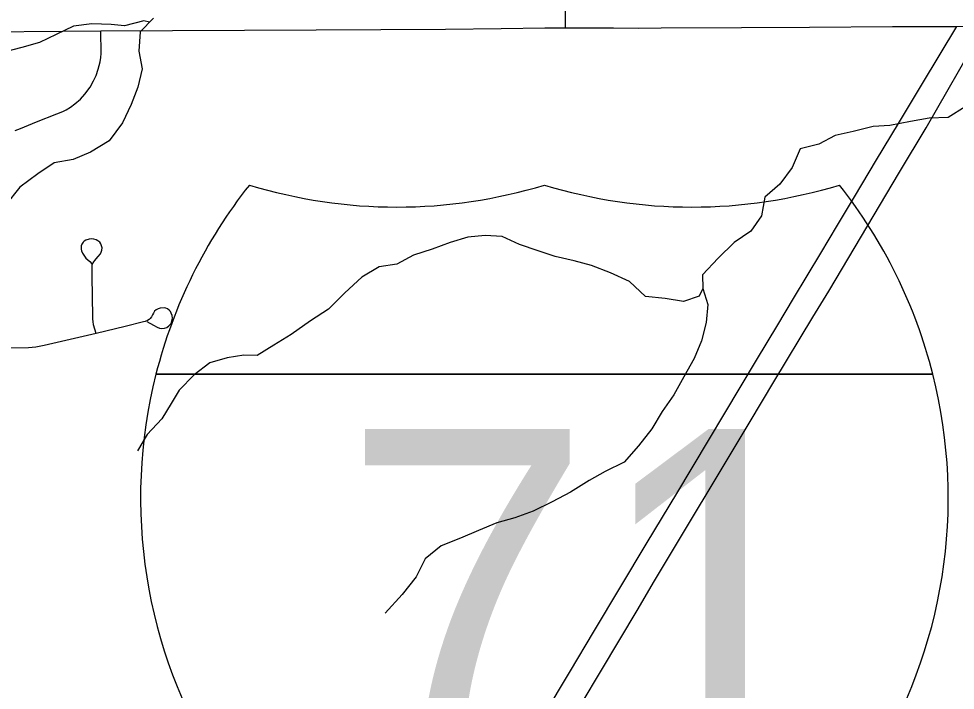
# Model space of a CAD drawing. Extents: x 0 to 34, y 0 to 22.
# Drawn here: x 5.5847 to 5.9141, y 14.3781 to 14.6143 of the extents above; entities that cross this region are included whole.
import ezdxf

# ---------------------------------------------------------------- set-up
doc = ezdxf.new("R2010")
doc.units = 0
for name, color, linetype in [('GM_X_Interstate_Route', 7, 'Continuous'), ('GM_X_Interstate_Shield', 7, 'Continuous'), ('GM_X_Minor_River', 7, 'Continuous'), ('GM_X_State_Route', 7, 'Continuous'), ('GM_X_Township_Road', 7, 'Continuous')]:
    doc.layers.add(name, color=color, linetype=linetype)

msp = doc.modelspace()

# ---------------------------------------------------------------- linework, layer by layer
at = {"layer": 'GM_X_Interstate_Route'}
for points in [[(5.677983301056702, 14.19854480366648), (5.679061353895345, 14.200321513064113), (5.690649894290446, 14.219872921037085), (5.7197269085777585, 14.268473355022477), (5.7259592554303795, 14.278548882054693), (5.735615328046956, 14.294747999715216), (5.743196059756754, 14.307417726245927), (5.757736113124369, 14.331924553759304), (5.769573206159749, 14.351656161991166), (5.802493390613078, 14.40669400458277), (5.807995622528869, 14.416039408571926), (5.841953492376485, 14.472636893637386), (5.850261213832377, 14.486552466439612), (5.863968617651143, 14.509400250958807), (5.8695764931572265, 14.518537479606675), (5.894499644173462, 14.56038674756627), (5.903848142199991, 14.575964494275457), (5.923001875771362, 14.609263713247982), (5.924101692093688, 14.610963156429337)], [(5.7598239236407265, 14.353358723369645), (5.778747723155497, 14.384967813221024), (5.786856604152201, 14.398529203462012), (5.805693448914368, 14.430054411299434), (5.816113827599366, 14.447319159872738), (5.8442059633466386, 14.494254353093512), (5.851687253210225, 14.506715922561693), (5.857229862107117, 14.51593705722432), (5.866820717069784, 14.53192801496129), (5.872658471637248, 14.541711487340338), (5.878642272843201, 14.551718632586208), (5.886406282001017, 14.564695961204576), (5.894080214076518, 14.577514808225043), (5.9025370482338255, 14.591598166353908), (5.9145859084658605, 14.611669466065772)]]:
    msp.add_lwpolyline(points, dxfattribs=at)
at = {"layer": 'GM_X_Interstate_Shield'}
for p, q in [((5.632946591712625, 14.489260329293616), (5.906199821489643, 14.48926032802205)), ((5.906199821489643, 14.48926032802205), (5.632946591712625, 14.489260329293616)), ((5.906199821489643, 14.48926032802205), (5.632946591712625, 14.489260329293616))]:
    msp.add_line(p, q, dxfattribs=at)
for centre, radius, start, end in [((5.8050849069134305, 14.445723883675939), 0.17755850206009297, 141.66895833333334, 165.8066458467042), ((5.717687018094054, 14.725654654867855), 0.17755850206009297, 253.00907500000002, 286.990925), ((5.8214593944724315, 14.725654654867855), 0.17755850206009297, 253.00907500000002, 286.990925), ((5.734061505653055, 14.445723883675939), 0.1775585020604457, 14.193353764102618, 38.33103888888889), ((5.8050849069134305, 14.445723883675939), 0.17755850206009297, 165.8066458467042, 258.4630388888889), ((5.734061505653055, 14.445723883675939), 0.1775585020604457, 281.53695833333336, 14.193353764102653)]:
    msp.add_arc(centre, radius, start, end, dxfattribs=at)
at = {"layer": 'GM_X_Minor_River'}
for points in [[(5.630722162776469, 14.61311823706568), (5.628727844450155, 14.613579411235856), (5.621912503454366, 14.61182467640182), (5.617168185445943, 14.612362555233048), (5.610340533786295, 14.612505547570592), (5.60389735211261, 14.611702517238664), (5.59784905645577, 14.608816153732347), (5.591989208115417, 14.60593073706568), (5.585742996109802, 14.60418168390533), (5.579494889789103, 14.602621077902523)], [(5.632135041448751, 14.614550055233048), (5.627425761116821, 14.60977543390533), (5.626903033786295, 14.602941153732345), (5.628082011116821, 14.596687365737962), (5.626607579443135, 14.590227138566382), (5.624183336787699, 14.584139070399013), (5.621191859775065, 14.57766842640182), (5.616492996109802, 14.571375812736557), (5.6098822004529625, 14.56734645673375), (5.603830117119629, 14.564838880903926), (5.597200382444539, 14.563656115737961), (5.591347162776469, 14.559822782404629), (5.585120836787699, 14.555036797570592), (5.580042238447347, 14.548741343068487)], [(5.917565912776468, 14.583376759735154), (5.911523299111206, 14.579558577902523), (5.904898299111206, 14.57934077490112), (5.898276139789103, 14.578173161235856), (5.891088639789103, 14.576814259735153), (5.8852212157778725, 14.576409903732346), (5.87822405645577, 14.57467221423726), (5.871793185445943, 14.573316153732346), (5.86612557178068, 14.570258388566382), (5.8595072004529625, 14.568522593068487), (5.856693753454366, 14.562064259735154), (5.852363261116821, 14.556167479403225), (5.847082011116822, 14.551594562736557), (5.845973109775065, 14.54495346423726), (5.842208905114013, 14.539628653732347), (5.836355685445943, 14.53562202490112), (5.830699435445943, 14.530099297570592), (5.825233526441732, 14.524197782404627), (5.825253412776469, 14.519458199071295)], [(5.825253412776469, 14.519458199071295), (5.823996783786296, 14.51671293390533), (5.818454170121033, 14.514875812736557), (5.811998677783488, 14.515970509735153), (5.80516629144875, 14.516682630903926), (5.79944280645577, 14.521956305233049), (5.792785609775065, 14.524946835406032), (5.78613030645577, 14.527558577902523), (5.780051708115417, 14.529224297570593), (5.773404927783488, 14.530696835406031), (5.767322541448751, 14.532742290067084), (5.760860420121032, 14.534976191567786), (5.754773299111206, 14.537780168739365), (5.7487013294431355, 14.53811823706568), (5.742637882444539, 14.537508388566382), (5.736392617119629, 14.535568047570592), (5.730150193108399, 14.533248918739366), (5.7235261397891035, 14.53111823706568), (5.717668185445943, 14.528042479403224), (5.711417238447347, 14.527051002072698), (5.705372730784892, 14.523405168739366), (5.6993414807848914, 14.517863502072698), (5.693689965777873, 14.512132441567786), (5.687269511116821, 14.508104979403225), (5.68047405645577, 14.503316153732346), (5.674431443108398, 14.499479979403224), (5.668576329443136, 14.495835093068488), (5.663833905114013, 14.49599323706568), (5.657961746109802, 14.495004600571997), (5.651904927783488, 14.49325649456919), (5.646434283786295, 14.489044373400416), (5.641159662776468, 14.483697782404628), (5.638346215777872, 14.478935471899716), (5.634968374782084, 14.47360024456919), (5.629885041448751, 14.468063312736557), (5.626509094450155, 14.462348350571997)], [(5.825253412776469, 14.519458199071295), (5.826994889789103, 14.513795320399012), (5.826467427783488, 14.507531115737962), (5.82480360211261, 14.501068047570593), (5.822189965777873, 14.494789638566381), (5.81863030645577, 14.48831520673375), (5.815068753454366, 14.482029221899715), (5.810936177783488, 14.47611918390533), (5.807373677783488, 14.470024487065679), (5.802671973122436, 14.464110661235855), (5.7975895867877, 14.458384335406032), (5.79097405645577, 14.455114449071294), (5.785307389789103, 14.451850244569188), (5.778696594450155, 14.447820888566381), (5.772271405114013, 14.444362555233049), (5.765655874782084, 14.441091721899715), (5.7592240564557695, 14.438772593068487), (5.752788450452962, 14.437020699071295), (5.746358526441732, 14.434320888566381), (5.740117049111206, 14.431622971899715), (5.733309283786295, 14.428920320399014), (5.727650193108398, 14.424327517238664), (5.724468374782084, 14.418046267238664), (5.719580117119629, 14.411750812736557), (5.71355360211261, 14.405260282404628)]]:
    msp.add_lwpolyline(points, dxfattribs=at)
at = {"layer": 'GM_X_State_Route'}
msp.add_lwpolyline([(5.527278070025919, 14.609529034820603), (5.534418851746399, 14.609484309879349), (5.5593886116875, 14.60959614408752), (5.613600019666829, 14.610034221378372), (5.689279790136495, 14.610472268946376), (5.734841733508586, 14.610689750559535), (5.754377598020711, 14.610950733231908), (5.769778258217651, 14.61112782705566), (5.776948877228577, 14.611155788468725), (5.79390294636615, 14.611106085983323), (5.802583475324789, 14.611053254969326), (5.810651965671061, 14.611106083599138), (5.838837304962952, 14.611208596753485), (5.862865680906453, 14.61136704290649), (5.891973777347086, 14.611568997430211), (5.914277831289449, 14.611668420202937), (5.9145859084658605, 14.611669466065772), (5.924582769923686, 14.611703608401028), (5.931076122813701, 14.611725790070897)], dxfattribs=at)
at = {"layer": 'GM_X_Township_Road'}
for points in [[(5.776948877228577, 14.611155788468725), (5.777110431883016, 14.692530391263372)], [(5.583423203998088, 14.575001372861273), (5.585287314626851, 14.57578740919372), (5.590938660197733, 14.578036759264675), (5.5980875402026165, 14.580885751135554), (5.60019707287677, 14.581768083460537), (5.601324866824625, 14.58235529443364), (5.602844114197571, 14.583240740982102), (5.604462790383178, 14.584418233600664), (5.6063734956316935, 14.586083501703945), (5.607942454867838, 14.587751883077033), (5.609806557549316, 14.590302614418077), (5.611033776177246, 14.592458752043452), (5.611916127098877, 14.594372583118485), (5.612652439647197, 14.596578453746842), (5.613289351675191, 14.599178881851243), (5.613534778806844, 14.60074783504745), (5.61365283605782, 14.602161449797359), (5.613600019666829, 14.610034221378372)], [(5.611965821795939, 14.529883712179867), (5.61262757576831, 14.530657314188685), (5.613435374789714, 14.531601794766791), (5.613730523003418, 14.53223869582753), (5.613926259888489, 14.532975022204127), (5.613975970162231, 14.533708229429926), (5.613829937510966, 14.534494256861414), (5.613584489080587, 14.535131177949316), (5.6131899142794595, 14.535721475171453), (5.612553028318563, 14.536258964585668), (5.611866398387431, 14.536603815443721), (5.611130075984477, 14.53679955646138), (5.610347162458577, 14.536895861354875), (5.609464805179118, 14.536799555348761), (5.608337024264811, 14.536504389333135), (5.6077001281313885, 14.536112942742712), (5.6073552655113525, 14.535768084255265), (5.6069140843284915, 14.53508145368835), (5.606668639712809, 14.534494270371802), (5.60661894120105, 14.533267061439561), (5.6067183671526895, 14.532679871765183), (5.607060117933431, 14.531847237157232), (5.608287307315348, 14.530129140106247), (5.60968851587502, 14.528917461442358), (5.61034716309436, 14.528122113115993)], [(5.6118664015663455, 14.503649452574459), (5.6110337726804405, 14.506638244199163), (5.6108256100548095, 14.507856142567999), (5.610738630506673, 14.50860177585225), (5.61068890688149, 14.509434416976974), (5.610499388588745, 14.523797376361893), (5.610552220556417, 14.527882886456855), (5.611151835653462, 14.528780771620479), (5.611506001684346, 14.52925923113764), (5.611965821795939, 14.529883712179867)], [(5.631747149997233, 14.510180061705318), (5.631417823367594, 14.509474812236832), (5.630945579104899, 14.508906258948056), (5.630569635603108, 14.5085303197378), (5.629954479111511, 14.508151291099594), (5.629165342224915, 14.507821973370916), (5.628540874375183, 14.507669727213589), (5.622066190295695, 14.50610077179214), (5.6118664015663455, 14.503649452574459), (5.5936229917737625, 14.49938063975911), (5.5906808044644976, 14.498793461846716), (5.588133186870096, 14.498548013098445), (5.560131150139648, 14.498302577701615)], [(5.629768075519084, 14.507821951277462), (5.632126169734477, 14.50650155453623), (5.633350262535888, 14.505842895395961), (5.634201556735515, 14.505510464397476), (5.6350497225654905, 14.50532406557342), (5.635991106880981, 14.505463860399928), (5.636746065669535, 14.50574659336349), (5.637501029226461, 14.506312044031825), (5.638162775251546, 14.507020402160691), (5.638445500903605, 14.507539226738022), (5.638585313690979, 14.5080114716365), (5.638728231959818, 14.509049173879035), (5.6386816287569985, 14.509990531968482), (5.638352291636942, 14.510795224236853), (5.638019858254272, 14.511360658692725), (5.637597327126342, 14.5118328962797), (5.6370287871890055, 14.512255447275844), (5.636463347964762, 14.512491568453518), (5.635804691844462, 14.512634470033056), (5.634387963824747, 14.512538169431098), (5.6336827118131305, 14.512302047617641), (5.632974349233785, 14.511926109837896), (5.632455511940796, 14.511453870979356), (5.6320298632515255, 14.510795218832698), (5.631747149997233, 14.510180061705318)]]:
    msp.add_lwpolyline(points, dxfattribs=at)

# ---------------------------------------------------------------- texts
at = {"layer": 'GM_X_Interstate_Shield'}
msp.add_text('71', height=0.11837121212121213, dxfattribs=at).set_placement((5.698344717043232, 14.351656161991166))

doc.saveas('drawing.dxf')
